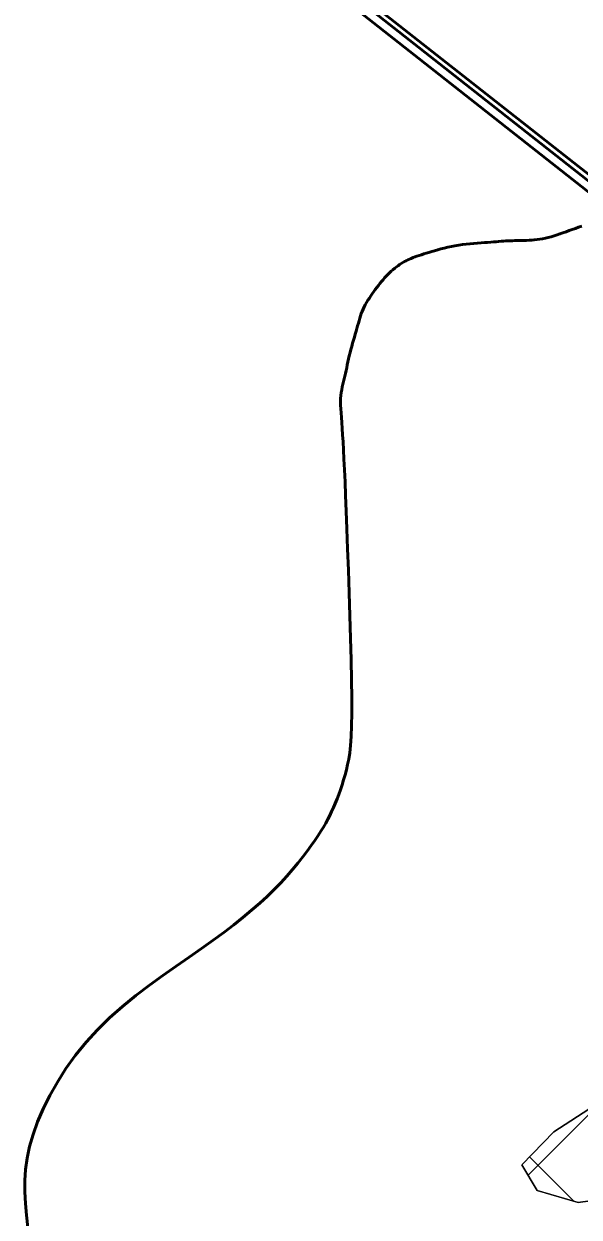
# Model space of a CAD drawing. Extents: x -1643653 to 4543381, y 1624270 to 13878484.
# Drawn here: x 707705 to 709025, y 8955330 to 8958165 of the extents above; entities that cross this region are included whole.
import ezdxf

# ---------------------------------------------------------------- set-up
doc = ezdxf.new("R2010")
doc.units = 0
doc.header["$LTSCALE"] = 200
doc.linetypes.add('MEDIUM_DASHED', pattern=[4.5, 3, -1.5])
for name, color, linetype, lineweight in [('1', 7, 'Continuous', 13), ('24', 7, 'Continuous', 25), ('26', 7, 'Continuous', 106), ('27', 7, 'Continuous', 53), ('28', 7, 'Continuous', 53), ('29', 7, 'Continuous', 13), ('60', 7, 'Continuous', 53)]:
    doc.layers.add(name, color=color, linetype=linetype, lineweight=lineweight)

msp = doc.modelspace()

# ---------------------------------------------------------------- linework, layer by layer
at = {"layer": '1', "lineweight": 25}
msp.add_spline([(814781, 9009175.5), (814787.2, 9009173.4), (814796.9, 9009173.4), (814799.4, 9009172.4), (814805.1, 9009174.5), (814805.6, 9009176.5), (814811.7, 9009179.5), (814811.7, 9009179.5), (814801.5, 9009181), (814790.7, 9009181.5), (814784.1, 9009183.1), (814777.4, 9009185.1), (814778.4, 9009175.5)], degree=3, dxfattribs=at)
at = {"layer": '24'}
for points in [[(708610.1, 8957600.3), (708613.9, 8957602.3), (708617.8, 8957604.2), (708621.9, 8957606), (708626.1, 8957607.8), (708630.4, 8957609.6), (708635, 8957611.3), (708639.8, 8957613.1), (708644.9, 8957614.8), (708650.2, 8957616.6), (708655.9, 8957618.4), (708661.8, 8957620.3), (708668.2, 8957622.2), (708674.8, 8957624.2), (708681.8, 8957626.2), (708689.2, 8957628.3), (708696.9, 8957630.4), (708704.8, 8957632.4), (708713, 8957634.4), (708721.5, 8957636.2), (708730.2, 8957637.9), (708739, 8957639.4), (708747.9, 8957640.7), (708757, 8957641.8), (708766, 8957642.8), (708774.9, 8957643.6), (708783.6, 8957644.3), (708792.1, 8957644.9), (708800.2, 8957645.4), (708807.8, 8957646), (708815, 8957646.5), (708821.7, 8957647), (708828, 8957647.5), (708834, 8957648), (708839.8, 8957648.5), (708845.3, 8957648.9), (708850.7, 8957649.2), (708856.1, 8957649.5), (708861.4, 8957649.7), (708866.8, 8957649.9), (708872.2, 8957650), (708877.6, 8957650.1), (708883.2, 8957650.2), (708888.8, 8957650.3), (708894.5, 8957650.5), (708900.4, 8957650.7), (708906.4, 8957651), (708912.5, 8957651.4), (708918.8, 8957651.9), (708925.2, 8957652.6), (708931.7, 8957653.4), (708938.3, 8957654.5), (708945, 8957655.8), (708951.8, 8957657.4), (708958.7, 8957659.2), (708965.6, 8957661.3), (708972.7, 8957663.7), (708979.8, 8957666.1), (708986.9, 8957668.7), (708994.2, 8957671.3), (709001.5, 8957674), (709008.9, 8957676.6), (709016.4, 8957679.2), (709023.9, 8957681.7), (709031.6, 8957684.3)], [(708437, 8956293.7), (708441.3, 8956303.2), (708445.5, 8956313.2), (708449.7, 8956323.7), (708453.8, 8956334.6), (708457.8, 8956345.8), (708461.7, 8956357.3), (708465.4, 8956369), (708468.9, 8956381), (708472.1, 8956393.1), (708475, 8956405.4), (708477.6, 8956418.6), (708479.8, 8956433.5), (708481.7, 8956451.1), (708483.1, 8956472), (708484.1, 8956497.2), (708484.6, 8956527.5), (708484.6, 8956563.7), (708484.1, 8956606.2), (708483.2, 8956654), (708481.8, 8956705.4), (708480.3, 8956759.1), (708478.5, 8956813.4), (708476.7, 8956866.9), (708474.8, 8956918), (708473.1, 8956965.2), (708471.5, 8957007.4), (708470, 8957044.6), (708468.7, 8957077.2), (708467.5, 8957105.9), (708466.3, 8957130.9), (708465.2, 8957152.8), (708464.2, 8957172), (708463.1, 8957189), (708462.1, 8957204.1), (708461.1, 8957217.7), (708460.1, 8957229.8), (708459.3, 8957240.7), (708458.7, 8957250.5), (708458.3, 8957259.4), (708458.2, 8957267.5), (708458.3, 8957275.2), (708458.9, 8957282.4), (708459.7, 8957289.3), (708460.8, 8957296), (708462.1, 8957302.5), (708463.6, 8957308.9), (708465.1, 8957315.2), (708466.7, 8957321.6), (708468.3, 8957328), (708469.8, 8957334.6), (708471.2, 8957341.3), (708472.7, 8957348.2), (708474.1, 8957355.1), (708475.6, 8957362.2), (708477.2, 8957369.4), (708478.8, 8957376.7), (708480.6, 8957384), (708482.5, 8957391.5), (708484.6, 8957398.9), (708486.7, 8957406.3), (708488.8, 8957413.7), (708490.9, 8957421), (708493, 8957428.1), (708495, 8957434.9), (708496.9, 8957441.6), (708498.7, 8957448), (708500.4, 8957454.1), (708502, 8957459.9), (708503.7, 8957465.6), (708505.4, 8957471.2), (708507.2, 8957476.6), (708509.3, 8957482), (708511.6, 8957487.3), (708514.1, 8957492.6), (708516.9, 8957497.9), (708520, 8957503.2), (708523.2, 8957508.4), (708526.6, 8957513.7), (708530.1, 8957518.8), (708533.6, 8957523.9), (708537.2, 8957529), (708540.8, 8957533.9), (708544.4, 8957538.8), (708548.1, 8957543.6), (708551.7, 8957548.3), (708555.4, 8957552.9), (708559.1, 8957557.3), (708562.9, 8957561.7), (708566.8, 8957565.8), (708570.7, 8957569.9), (708574.7, 8957573.8), (708578.7, 8957577.5), (708582.7, 8957581), (708586.8, 8957584.4), (708590.8, 8957587.5), (708594.7, 8957590.5), (708598.6, 8957593.2), (708602.5, 8957595.8), (708606.3, 8957598.1), (708610.1, 8957600.3)], [(707714.8, 8955305.8), (707711.3, 8955335.1), (707708.8, 8955363.1), (707707.5, 8955390.3), (707707.6, 8955417.1), (707709.3, 8955443.8), (707713, 8955470.7), (707718.8, 8955498.4), (707727, 8955527), (707737.7, 8955556.9), (707751, 8955587.8), (707766.7, 8955619.4), (707784.9, 8955651.3), (707805.4, 8955683.3), (707828.1, 8955714.8), (707853.1, 8955745.7), (707880.1, 8955775.4), (707909.2, 8955803.8), (707939.8, 8955830.8), (707971.5, 8955856.6), (708003.7, 8955881.1), (708035.9, 8955904.5), (708067.7, 8955926.8), (708098.4, 8955948.1), (708127.7, 8955968.5), (708155, 8955988), (708180.5, 8956006.7), (708204.2, 8956024.7), (708226.2, 8956042.2), (708246.8, 8956059.2), (708265.9, 8956075.9), (708283.8, 8956092.2), (708300.4, 8956108.5), (708316.1, 8956124.6), (708330.7, 8956140.5), (708344.2, 8956156.1), (708356.8, 8956171.3), (708368.4, 8956185.9), (708378.9, 8956199.9), (708388.5, 8956213.1), (708397.1, 8956225.4), (708404.8, 8956236.7), (708411.5, 8956247.1), (708417.6, 8956257), (708423.1, 8956266.3), (708428, 8956275.5), (708432.6, 8956284.5), (708437, 8956293.7)]]:
    msp.add_lwpolyline(points, dxfattribs=at)
at = {"layer": '26'}
for points in [[(676174.9, 8960921), (676589.7, 8959851), (677298.5, 8959085), (677905.7, 8958370.4), (678108.1, 8958127.9), (678628.8, 8957871.5), (679175.3, 8957678.5), (679634.1, 8957740.2), (680271.7, 8957890.1), (680680.6, 8958130.1), (682556.7, 8958821.8), (683435.7, 8958881.7), (684580.7, 8958673.6), (685598.3, 8958453.2), (686374.5, 8958348.3), (687212.1, 8957836.1), (687682.2, 8957630.7), (688306.1, 8957615.5), (689591.9, 8957533.9), (690585.7, 8957606.1), (691389.1, 8957793.5), (691759.3, 8957957.3), (692919.9, 8958245), (693572, 8958700.2), (694136.4, 8959422.7), (694705.3, 8960908.2), (694927.7, 8961937.4), (695327.4, 8962800.5), (695494.2, 8963028.7), (696954.2, 8966672.4), (698159, 8968028.2), (699003.1, 8968647.8), (699373.7, 8968875.2), (699705.8, 8969051.9), (700930.8, 8969479.2), (701631.8, 8969565.3), (702395, 8969409.6), (703157, 8969037.7), (703804.2, 8968640.8), (704732, 8968306.3), (704974.2, 8968343.5), (705432.6, 8968328.9), (706400.3, 8968312.2), (707482.9, 8968320.5), (708005.4, 8968381.9), (708718.3, 8968340.8), (709660.3, 8968260.6), (710627.7, 8968180.3), (711187.5, 8968089), (711873, 8967704.7), (712851.5, 8967319.2), (713361.3, 8967393.4), (714238.5, 8967122.7), (715674, 8966506.4), (716373.4, 8966312.8), (717313.4, 8965902), (718673.1, 8965375), (719658.3, 8965140.1)], [(691088.7, 8957705.7), (691389.1, 8957793.5), (691759.3, 8957957.3), (692919.9, 8958245), (693572, 8958700.2), (694136.4, 8959422.7), (694705.3, 8960908.2), (694927.7, 8961937.4), (695327.4, 8962800.5), (695494.2, 8963028.7), (696954.2, 8966672.4), (698159, 8968028.2), (699003.1, 8968647.8), (699373.7, 8968875.2), (699705.8, 8969051.9), (700930.8, 8969479.2), (701631.8, 8969565.3), (702395, 8969409.6), (703157, 8969037.7), (703804.2, 8968640.8), (704732, 8968306.3), (704974.2, 8968343.5), (705432.6, 8968328.9), (706400.3, 8968312.2), (707482.9, 8968320.5), (708005.4, 8968381.9), (708718.3, 8968340.8), (709660.3, 8968260.6), (710627.7, 8968180.3), (711187.5, 8968089), (711873, 8967704.7), (712851.5, 8967319.2), (713361.3, 8967393.4), (714238.5, 8967122.7), (715674, 8966506.4), (716373.4, 8966312.8), (717313.4, 8965902), (718673.1, 8965375), (719658.3, 8965140.1)]]:
    msp.add_spline(points, degree=3, dxfattribs=at)
at = {"layer": '27'}
for p, q in [((708444.6, 8958281.5), (709144.7, 8957731.5)), ((709144.7, 8957731.5), (708444.6, 8958281.5))]:
    msp.add_line(p, q, dxfattribs=at)
for points in [[(709031.6, 8957684.3), (709023.9, 8957681.7), (709016.4, 8957679.2), (709008.9, 8957676.6), (709001.5, 8957674), (708994.2, 8957671.3), (708986.9, 8957668.7), (708979.8, 8957666.1), (708972.7, 8957663.7), (708965.6, 8957661.3), (708958.7, 8957659.2), (708951.8, 8957657.4), (708945, 8957655.8), (708938.3, 8957654.5), (708931.7, 8957653.4), (708925.2, 8957652.6), (708918.8, 8957651.9), (708912.5, 8957651.4), (708906.4, 8957651), (708900.4, 8957650.7), (708894.5, 8957650.5), (708888.8, 8957650.3), (708883.2, 8957650.2), (708877.6, 8957650.1), (708872.2, 8957650), (708866.8, 8957649.9), (708861.4, 8957649.7), (708856.1, 8957649.5), (708850.7, 8957649.2), (708845.3, 8957648.9), (708839.8, 8957648.5), (708834, 8957648), (708828, 8957647.5), (708821.7, 8957647), (708815, 8957646.5), (708807.8, 8957646), (708800.2, 8957645.4), (708792.1, 8957644.9), (708783.6, 8957644.3), (708774.9, 8957643.6), (708766, 8957642.8), (708757, 8957641.8), (708747.9, 8957640.7), (708739, 8957639.4), (708730.2, 8957637.9), (708721.5, 8957636.2), (708713, 8957634.4), (708704.8, 8957632.4), (708696.9, 8957630.4), (708689.2, 8957628.3), (708681.8, 8957626.2), (708674.8, 8957624.2), (708668.2, 8957622.2), (708661.8, 8957620.3), (708655.9, 8957618.4), (708650.2, 8957616.6), (708644.9, 8957614.8), (708639.8, 8957613.1), (708635, 8957611.3), (708630.4, 8957609.6), (708626.1, 8957607.8), (708621.9, 8957606), (708617.8, 8957604.2), (708613.9, 8957602.3), (708610.1, 8957600.3)], [(708610.1, 8957600.3), (708613.9, 8957602.3), (708617.8, 8957604.2), (708621.9, 8957606), (708626.1, 8957607.8), (708630.4, 8957609.6), (708635, 8957611.3), (708639.8, 8957613.1), (708644.9, 8957614.8), (708650.2, 8957616.6), (708655.9, 8957618.4), (708661.8, 8957620.3), (708668.2, 8957622.2), (708674.8, 8957624.2), (708681.8, 8957626.2), (708689.2, 8957628.3), (708696.9, 8957630.4), (708704.8, 8957632.4), (708713, 8957634.4), (708721.5, 8957636.2), (708730.2, 8957637.9), (708739, 8957639.4), (708747.9, 8957640.7), (708757, 8957641.8), (708766, 8957642.8), (708774.9, 8957643.6), (708783.6, 8957644.3), (708792.1, 8957644.9), (708800.2, 8957645.4), (708807.8, 8957646), (708815, 8957646.5), (708821.7, 8957647), (708828, 8957647.5), (708834, 8957648), (708839.8, 8957648.5), (708845.3, 8957648.9), (708850.7, 8957649.2), (708856.1, 8957649.5), (708861.4, 8957649.7), (708866.8, 8957649.9), (708872.2, 8957650), (708877.6, 8957650.1), (708883.2, 8957650.2), (708888.8, 8957650.3), (708894.5, 8957650.5), (708900.4, 8957650.7), (708906.4, 8957651), (708912.5, 8957651.4), (708918.8, 8957651.9), (708925.2, 8957652.6), (708931.7, 8957653.4), (708938.3, 8957654.5), (708945, 8957655.8), (708951.8, 8957657.4), (708958.7, 8957659.2), (708965.6, 8957661.3), (708972.7, 8957663.7), (708979.8, 8957666.1), (708986.9, 8957668.7), (708994.2, 8957671.3), (709001.5, 8957674), (709008.9, 8957676.6), (709016.4, 8957679.2), (709023.9, 8957681.7), (709031.6, 8957684.3)], [(708610.1, 8957600.3), (708606.3, 8957598.1), (708602.5, 8957595.8), (708598.6, 8957593.2), (708594.7, 8957590.5), (708590.8, 8957587.5), (708586.8, 8957584.4), (708582.7, 8957581), (708578.7, 8957577.5), (708574.7, 8957573.8), (708570.7, 8957569.9), (708566.8, 8957565.8), (708562.9, 8957561.7), (708559.1, 8957557.3), (708555.4, 8957552.9), (708551.7, 8957548.3), (708548.1, 8957543.6), (708544.4, 8957538.8), (708540.8, 8957533.9), (708537.2, 8957529), (708533.6, 8957523.9), (708530.1, 8957518.8), (708526.6, 8957513.7), (708523.2, 8957508.4), (708520, 8957503.2), (708516.9, 8957497.9), (708514.1, 8957492.6), (708511.6, 8957487.3), (708509.3, 8957482), (708507.2, 8957476.6), (708505.4, 8957471.2), (708503.7, 8957465.6), (708502, 8957459.9), (708500.4, 8957454.1), (708498.7, 8957448), (708496.9, 8957441.6), (708495, 8957434.9), (708493, 8957428.1), (708490.9, 8957421), (708488.8, 8957413.7), (708486.7, 8957406.3), (708484.6, 8957398.9), (708482.5, 8957391.5), (708480.6, 8957384), (708478.8, 8957376.7), (708477.2, 8957369.4), (708475.6, 8957362.2), (708474.1, 8957355.1), (708472.7, 8957348.2), (708471.2, 8957341.3), (708469.8, 8957334.6), (708468.3, 8957328), (708466.7, 8957321.6), (708465.1, 8957315.2), (708463.6, 8957308.9), (708462.1, 8957302.5), (708460.8, 8957296), (708459.7, 8957289.3), (708458.9, 8957282.4), (708458.3, 8957275.2), (708458.2, 8957267.5), (708458.3, 8957259.4), (708458.7, 8957250.5), (708459.3, 8957240.7), (708460.1, 8957229.8), (708461.1, 8957217.7), (708462.1, 8957204.1), (708463.1, 8957189), (708464.2, 8957172), (708465.2, 8957152.8), (708466.3, 8957130.9), (708467.5, 8957105.9), (708468.7, 8957077.2), (708470, 8957044.6), (708471.5, 8957007.4), (708473.1, 8956965.2), (708474.8, 8956918), (708476.7, 8956866.9), (708478.5, 8956813.4), (708480.3, 8956759.1), (708481.8, 8956705.4), (708483.2, 8956654), (708484.1, 8956606.2), (708484.6, 8956563.7), (708484.6, 8956527.5), (708484.1, 8956497.2), (708483.1, 8956472), (708481.7, 8956451.1), (708479.8, 8956433.5), (708477.6, 8956418.6), (708475, 8956405.4), (708472.1, 8956393.1), (708468.9, 8956381), (708465.4, 8956369), (708461.7, 8956357.3), (708457.8, 8956345.8), (708453.8, 8956334.6), (708449.7, 8956323.7), (708445.5, 8956313.2), (708441.3, 8956303.2), (708437, 8956293.7)], [(708437, 8956293.7), (708441.3, 8956303.2), (708445.5, 8956313.2), (708449.7, 8956323.7), (708453.8, 8956334.6), (708457.8, 8956345.8), (708461.7, 8956357.3), (708465.4, 8956369), (708468.9, 8956381), (708472.1, 8956393.1), (708475, 8956405.4), (708477.6, 8956418.6), (708479.8, 8956433.5), (708481.7, 8956451.1), (708483.1, 8956472), (708484.1, 8956497.2), (708484.6, 8956527.5), (708484.6, 8956563.7), (708484.1, 8956606.2), (708483.2, 8956654), (708481.8, 8956705.4), (708480.3, 8956759.1), (708478.5, 8956813.4), (708476.7, 8956866.9), (708474.8, 8956918), (708473.1, 8956965.2), (708471.5, 8957007.4), (708470, 8957044.6), (708468.7, 8957077.2), (708467.5, 8957105.9), (708466.3, 8957130.9), (708465.2, 8957152.8), (708464.2, 8957172), (708463.1, 8957189), (708462.1, 8957204.1), (708461.1, 8957217.7), (708460.1, 8957229.8), (708459.3, 8957240.7), (708458.7, 8957250.5), (708458.3, 8957259.4), (708458.2, 8957267.5), (708458.3, 8957275.2), (708458.9, 8957282.4), (708459.7, 8957289.3), (708460.8, 8957296), (708462.1, 8957302.5), (708463.6, 8957308.9), (708465.1, 8957315.2), (708466.7, 8957321.6), (708468.3, 8957328), (708469.8, 8957334.6), (708471.2, 8957341.3), (708472.7, 8957348.2), (708474.1, 8957355.1), (708475.6, 8957362.2), (708477.2, 8957369.4), (708478.8, 8957376.7), (708480.6, 8957384), (708482.5, 8957391.5), (708484.6, 8957398.9), (708486.7, 8957406.3), (708488.8, 8957413.7), (708490.9, 8957421), (708493, 8957428.1), (708495, 8957434.9), (708496.9, 8957441.6), (708498.7, 8957448), (708500.4, 8957454.1), (708502, 8957459.9), (708503.7, 8957465.6), (708505.4, 8957471.2), (708507.2, 8957476.6), (708509.3, 8957482), (708511.6, 8957487.3), (708514.1, 8957492.6), (708516.9, 8957497.9), (708520, 8957503.2), (708523.2, 8957508.4), (708526.6, 8957513.7), (708530.1, 8957518.8), (708533.6, 8957523.9), (708537.2, 8957529), (708540.8, 8957533.9), (708544.4, 8957538.8), (708548.1, 8957543.6), (708551.7, 8957548.3), (708555.4, 8957552.9), (708559.1, 8957557.3), (708562.9, 8957561.7), (708566.8, 8957565.8), (708570.7, 8957569.9), (708574.7, 8957573.8), (708578.7, 8957577.5), (708582.7, 8957581), (708586.8, 8957584.4), (708590.8, 8957587.5), (708594.7, 8957590.5), (708598.6, 8957593.2), (708602.5, 8957595.8), (708606.3, 8957598.1), (708610.1, 8957600.3)], [(708437, 8956293.7), (708432.6, 8956284.5), (708428, 8956275.5), (708423.1, 8956266.3), (708417.6, 8956257), (708411.5, 8956247.1), (708404.8, 8956236.7), (708397.1, 8956225.4), (708388.5, 8956213.1), (708378.9, 8956199.9), (708368.4, 8956185.9), (708356.8, 8956171.3), (708344.2, 8956156.1), (708330.7, 8956140.5), (708316.1, 8956124.6), (708300.4, 8956108.5), (708283.8, 8956092.2), (708265.9, 8956075.9), (708246.8, 8956059.2), (708226.2, 8956042.2), (708204.2, 8956024.7), (708180.5, 8956006.7), (708155, 8955988), (708127.7, 8955968.5), (708098.4, 8955948.1), (708067.7, 8955926.8), (708035.9, 8955904.5), (708003.7, 8955881.1), (707971.5, 8955856.6), (707939.8, 8955830.8), (707909.2, 8955803.8), (707880.1, 8955775.4), (707853.1, 8955745.7), (707828.1, 8955714.8), (707805.4, 8955683.3), (707784.9, 8955651.3), (707766.7, 8955619.4), (707751, 8955587.8), (707737.7, 8955556.9), (707727, 8955527), (707718.8, 8955498.4), (707713, 8955470.7), (707709.3, 8955443.8), (707707.6, 8955417.1), (707707.5, 8955390.3), (707708.8, 8955363.1), (707711.3, 8955335.1), (707714.8, 8955305.8)], [(707714.8, 8955305.8), (707711.3, 8955335.1), (707708.8, 8955363.1), (707707.5, 8955390.3), (707707.6, 8955417.1), (707709.3, 8955443.8), (707713, 8955470.7), (707718.8, 8955498.4), (707727, 8955527), (707737.7, 8955556.9), (707751, 8955587.8), (707766.7, 8955619.4), (707784.9, 8955651.3), (707805.4, 8955683.3), (707828.1, 8955714.8), (707853.1, 8955745.7), (707880.1, 8955775.4), (707909.2, 8955803.8), (707939.8, 8955830.8), (707971.5, 8955856.6), (708003.7, 8955881.1), (708035.9, 8955904.5), (708067.7, 8955926.8), (708098.4, 8955948.1), (708127.7, 8955968.5), (708155, 8955988), (708180.5, 8956006.7), (708204.2, 8956024.7), (708226.2, 8956042.2), (708246.8, 8956059.2), (708265.9, 8956075.9), (708283.8, 8956092.2), (708300.4, 8956108.5), (708316.1, 8956124.6), (708330.7, 8956140.5), (708344.2, 8956156.1), (708356.8, 8956171.3), (708368.4, 8956185.9), (708378.9, 8956199.9), (708388.5, 8956213.1), (708397.1, 8956225.4), (708404.8, 8956236.7), (708411.5, 8956247.1), (708417.6, 8956257), (708423.1, 8956266.3), (708428, 8956275.5), (708432.6, 8956284.5), (708437, 8956293.7)]]:
    msp.add_lwpolyline(points, dxfattribs=at)
at = {"layer": '28'}
for points in [[(709885.9, 8956615.2), (709809.2, 8956745.2), (709869.3, 8957144.5), (709105.2, 8957746.2), (708391.4, 8958308.2), (707726.9, 8958486.6), (707690.6, 8958502.3), (707357.7, 8958709.7), (707322.5, 8958747.2), (706911.1, 8959510.4)], [(706911.1, 8959510.4), (707322.5, 8958747.2), (707357.7, 8958709.7), (707690.6, 8958502.3), (707726.9, 8958486.6), (708391.4, 8958308.2), (709105.2, 8957746.2)], [(709885.9, 8956589.1), (709809.2, 8956719.1), (709869.3, 8957118.4), (709105.2, 8957720), (708391.4, 8958282.1), (707726.9, 8958460.4), (707690.6, 8958476.2), (707357.7, 8958683.6), (707322.5, 8958721), (706911.1, 8959484.2)]]:
    msp.add_lwpolyline(points, dxfattribs=at)
at = {"layer": '29'}
for p, q in [((708904.1, 8955429.9), (709681, 8956206.8)), ((709012.7, 8955367.9), (708907.2, 8955473.4))]:
    msp.add_line(p, q, dxfattribs=at)
at = {"layer": '29', "lineweight": 53}
msp.add_lwpolyline([(707726.9, 8958486.6), (708391.4, 8958308.2), (709105.2, 8957746.2)], dxfattribs=at)
at = {"layer": '29'}
for points in [[(709125.9, 8955379.2), (709023, 8955364.9), (708925.5, 8955393.7), (708889.2, 8955454.9), (708964.8, 8955532.9), (709061.8, 8955595.5)], [(709061.8, 8955595.5), (708964.8, 8955532.9), (708889.2, 8955454.9), (708925.5, 8955393.7), (709023, 8955364.9), (709125.9, 8955379.2)]]:
    msp.add_lwpolyline(points, dxfattribs=at)
at = {"layer": '60', "linetype": 'MEDIUM_DASHED', "lineweight": 40}
msp.add_line((708444.6, 8958281.5), (709745.5, 8957259.4), dxfattribs=at)

doc.saveas('drawing.dxf')
